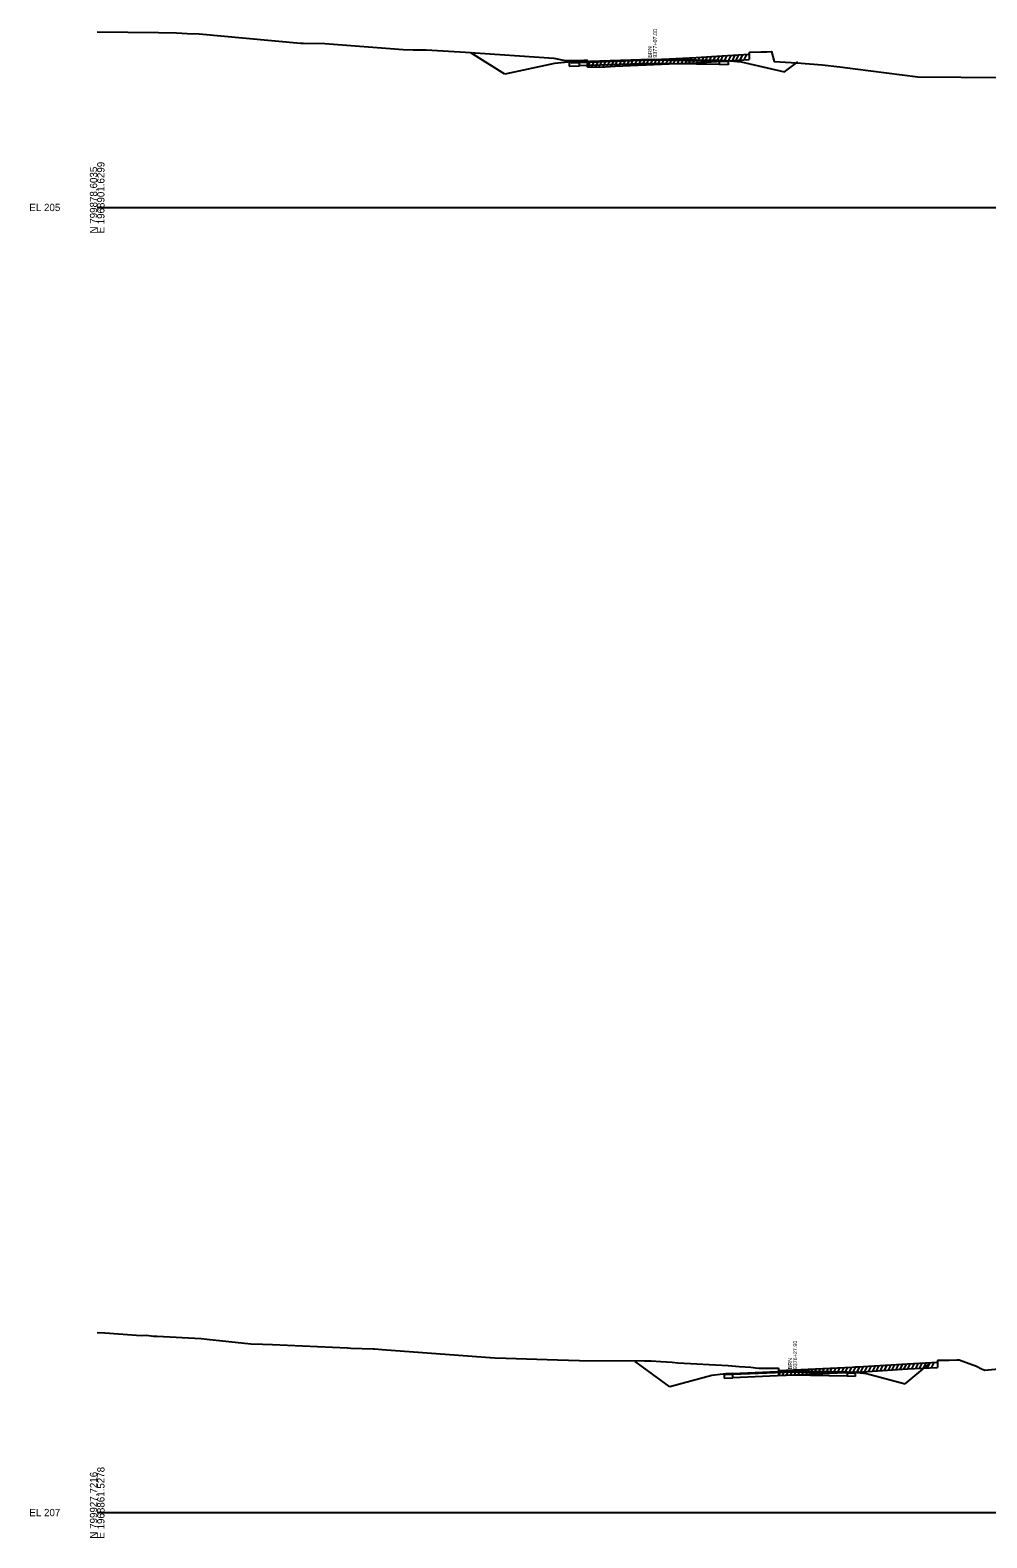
# Model space of a CAD drawing. Extents: x 1017 to 19997, y -1947 to 50737.
# Drawn here: x 13974 to 14341, y 19490 to 20068 of the extents above; entities that cross this region are included whole.
import ezdxf

# ---------------------------------------------------------------- set-up
doc = ezdxf.new("R2010")
doc.units = 0
for name, color, linetype in [('RD_GPK_XS_Cell', 7, 'Continuous'), ('RD_XS_Base', 7, 'Continuous'), ('RD_XS_ExGround', 7, 'Continuous'), ('RD_XS_ExPaveRet', 7, 'Continuous'), ('RD_XS_Greenside', 7, 'Continuous'), ('RD_XS_PaveOvlay', 7, 'Continuous'), ('RD_XS_TieSlope', 7, 'Continuous'), ('RD_XS_TX_Notes', 7, 'Continuous')]:
    doc.layers.add(name, color=color, linetype=linetype)

msp = doc.modelspace()

# ---------------------------------------------------------------- linework, layer by layer
at = {"layer": 'RD_GPK_XS_Cell'}
for p, q in [((14000, 20000), (14600, 20000)), ((14000, 19500), (14600, 19500))]:
    msp.add_line(p, q, dxfattribs=at)
at = {"layer": 'RD_XS_Base'}
for points in [[(14184.78, 20055.53), (14180.81, 20055.42)], [(14180.81, 20055.42), (14180.81, 20054.09)], [(14184.78, 20055.53), (14212.25, 20056.53), (14238.32, 20056.05)], [(14184.78, 20054.2), (14184.78, 20055.53)], [(14238.32, 20054.74), (14212.25, 20055.19), (14184.78, 20054.2)], [(14238.32, 20056.05), (14238.32, 20054.74)], [(14238.32, 20056.05), (14241.14, 20055.99), (14241.84, 20055.98)], [(14241.84, 20054.65), (14238.32, 20054.74)], [(14241.84, 20055.98), (14241.84, 20054.65)], [(14180.81, 20054.09), (14184.78, 20054.2)], [(14243.65, 19552.96), (14240.29, 19552.81)], [(14240.29, 19552.81), (14240.29, 19551.48)], [(14243.65, 19552.96), (14266.37, 19553.97), (14287.44, 19553.54)], [(14243.65, 19551.63), (14243.65, 19552.96)], [(14287.44, 19552.23), (14266.37, 19552.63), (14243.65, 19551.63)], [(14287.44, 19553.54), (14287.44, 19552.23)], [(14287.44, 19553.54), (14289.9, 19553.49), (14290.51, 19553.47)], [(14290.51, 19552.14), (14287.44, 19552.23)], [(14290.51, 19553.47), (14290.51, 19552.14)], [(14240.29, 19551.48), (14243.65, 19551.63)]]:
    msp.add_lwpolyline(points, dxfattribs=at)
at = {"layer": 'RD_XS_ExGround'}
for points in [[(14000, 20067.33), (14023.5, 20067.06), (14030.35, 20066.83), (14034.45, 20066.64), (14039.13, 20066.57), (14057.09, 20064.82), (14077.92, 20062.92), (14079.08, 20062.9), (14087.28, 20062.75), (14117.22, 20060.53), (14121.13, 20060.42), (14126.02, 20060.39), (14141.12, 20059.48), (14174.95, 20057.25), (14179.35, 20056.32), (14186.48, 20056.46), (14187.74, 20056.48), (14187.9, 20055.68), (14194.66, 20055.9), (14198.52, 20056.09), (14219.17, 20056.97), (14229.51, 20057.45), (14235.35, 20057.8), (14249.88, 20058.67), (14250.04, 20059.48), (14254.34, 20059.6), (14256.67, 20059.67), (14258.44, 20059.73), (14259.43, 20055.85), (14261.61, 20055.76), (14268.08, 20055.34), (14277.86, 20054.64), (14284.6, 20053.89), (14290.5, 20053.1), (14314.48, 20050.02), (14347.51, 20049.84)], [(14000, 19568.93), (14002.96, 19568.84), (14016.86, 19567.88), (14018.93, 19567.92), (14021.55, 19567.59), (14023.01, 19567.55), (14039.85, 19566.64), (14042.03, 19566.4), (14058.85, 19564.67), (14063.37, 19564.45), (14067.14, 19564.36), (14095.92, 19563.07), (14097.2, 19562.94), (14105.81, 19562.73), (14106.23, 19562.71), (14109.22, 19562.48), (14145.31, 19559.77), (14152.44, 19559.23), (14156.59, 19559.11), (14176.35, 19558.52), (14184.81, 19558.25), (14209.73, 19558.1), (14212.34, 19558.12), (14216.01, 19557.85), (14220.32, 19557.56), (14222.56, 19557.35), (14241.78, 19556.37), (14246.02, 19555.95), (14250.43, 19555.71), (14252.33, 19555.38), (14253.6, 19555.27), (14254.76, 19555.28), (14261.02, 19555.26), (14261.18, 19554.47), (14289.3, 19555.74), (14290.5, 19555.78), (14291.4, 19555.84), (14310.5, 19557.03), (14322.08, 19557.55), (14322.23, 19558.35), (14326.49, 19558.41), (14329.42, 19558.45), (14330.34, 19558.46), (14337.02, 19556.03), (14338.83, 19555.1), (14340.19, 19554.49), (14346.68, 19555.19)]]:
    msp.add_lwpolyline(points, dxfattribs=at)
at = {"layer": 'RD_XS_ExPaveRet'}
for p, q in [((14187.9, 20053.68), (14188.92, 20055.72)), ((14187.9, 20053.68), (14187.9, 20055.68)), ((14189.4, 20053.73), (14190.42, 20055.76)), ((14190.9, 20053.78), (14191.92, 20055.81)), ((14192.4, 20053.83), (14193.42, 20055.86)), ((14193.9, 20053.88), (14194.92, 20055.92)), ((14195.4, 20053.94), (14196.43, 20055.99)), ((14196.9, 20054.01), (14197.93, 20056.06)), ((14198.4, 20054.08), (14199.43, 20056.13)), ((14198.52, 20054.09), (14219.17, 20054.97)), ((14199.9, 20054.15), (14200.93, 20056.19)), ((14201.4, 20054.21), (14202.43, 20056.25)), ((14202.9, 20054.27), (14203.93, 20056.32)), ((14204.4, 20054.34), (14205.43, 20056.38)), ((14205.9, 20054.4), (14206.93, 20056.45)), ((14207.4, 20054.47), (14208.43, 20056.51)), ((14208.9, 20054.53), (14209.93, 20056.57)), ((14210.4, 20054.59), (14211.43, 20056.64)), ((14211.9, 20054.66), (14212.93, 20056.7)), ((14213.4, 20054.72), (14214.43, 20056.77)), ((14214.9, 20054.79), (14215.93, 20056.83)), ((14216.4, 20054.85), (14217.43, 20056.89)), ((14217.9, 20054.92), (14218.93, 20056.96)), ((14219.17, 20054.97), (14229.51, 20055.45)), ((14219.4, 20054.98), (14220.43, 20057.03)), ((14220.9, 20055.05), (14221.93, 20057.1)), ((14222.4, 20055.12), (14223.43, 20057.17)), ((14223.9, 20055.19), (14224.93, 20057.24)), ((14225.4, 20055.26), (14226.43, 20057.31)), ((14226.9, 20055.33), (14227.93, 20057.38)), ((14228.4, 20055.4), (14229.43, 20057.45)), ((14229.51, 20055.45), (14235.35, 20055.8)), ((14229.9, 20055.48), (14230.93, 20057.54)), ((14231.4, 20055.57), (14232.43, 20057.63)), ((14232.9, 20055.66), (14233.93, 20057.72)), ((14234.4, 20055.75), (14235.43, 20057.81)), ((14235.35, 20055.8), (14249.88, 20056.67)), ((14235.9, 20055.84), (14236.93, 20057.9)), ((14237.4, 20055.93), (14238.43, 20057.99)), ((14238.9, 20056.02), (14239.93, 20058.08)), ((14240.4, 20056.11), (14241.43, 20058.17)), ((14241.9, 20056.19), (14242.93, 20058.26)), ((14243.4, 20056.28), (14244.43, 20058.35)), ((14244.9, 20056.37), (14245.93, 20058.44)), ((14246.4, 20056.46), (14247.43, 20058.53)), ((14247.9, 20056.55), (14248.93, 20058.62)), ((14249.88, 20058.67), (14249.88, 20056.67)), ((14187.9, 20053.68), (14194.66, 20053.9)), ((14194.66, 20053.9), (14198.52, 20054.09)), ((14261.18, 19552.47), (14262.2, 19554.51)), ((14261.18, 19552.47), (14261.18, 19554.47)), ((14261.18, 19552.47), (14289.3, 19553.74)), ((14262.68, 19552.53), (14263.7, 19554.58)), ((14264.18, 19552.6), (14265.2, 19554.65)), ((14265.68, 19552.67), (14266.7, 19554.72)), ((14267.18, 19552.74), (14268.2, 19554.78)), ((14268.68, 19552.8), (14269.7, 19554.85)), ((14270.18, 19552.87), (14271.2, 19554.92)), ((14271.68, 19552.94), (14272.7, 19554.99)), ((14273.18, 19553.01), (14274.2, 19555.05)), ((14274.68, 19553.08), (14275.7, 19555.12)), ((14276.18, 19553.14), (14277.2, 19555.19)), ((14277.68, 19553.21), (14278.7, 19555.26)), ((14279.18, 19553.28), (14280.2, 19555.33)), ((14280.68, 19553.35), (14281.7, 19555.39)), ((14282.18, 19553.41), (14283.2, 19555.46)), ((14283.68, 19553.48), (14284.7, 19555.53)), ((14285.18, 19553.55), (14286.2, 19555.6)), ((14286.68, 19553.62), (14287.7, 19555.66)), ((14288.18, 19553.69), (14289.2, 19555.73)), ((14289.3, 19553.74), (14290.5, 19553.78)), ((14289.68, 19553.75), (14290.7, 19555.79)), ((14290.5, 19553.78), (14291.4, 19553.84)), ((14291.18, 19553.83), (14292.21, 19555.89)), ((14291.4, 19553.84), (14310.5, 19555.03)), ((14292.68, 19553.92), (14293.71, 19555.98)), ((14294.18, 19554.01), (14295.21, 19556.08)), ((14295.68, 19554.11), (14296.71, 19556.17)), ((14297.18, 19554.2), (14298.21, 19556.26)), ((14298.68, 19554.29), (14299.71, 19556.36)), ((14300.18, 19554.39), (14301.21, 19556.45)), ((14301.68, 19554.48), (14302.71, 19556.54)), ((14303.18, 19554.57), (14304.21, 19556.64)), ((14304.68, 19554.66), (14305.71, 19556.73)), ((14306.18, 19554.76), (14307.21, 19556.82)), ((14307.68, 19554.85), (14308.71, 19556.91)), ((14309.18, 19554.94), (14310.21, 19557.01)), ((14310.5, 19555.03), (14322.08, 19555.55)), ((14310.68, 19555.03), (14311.7, 19557.08)), ((14312.18, 19555.1), (14313.2, 19557.15)), ((14313.68, 19555.17), (14314.7, 19557.22)), ((14315.18, 19555.24), (14316.2, 19557.28)), ((14316.68, 19555.31), (14317.7, 19557.35)), ((14318.18, 19555.37), (14319.2, 19557.42)), ((14319.68, 19555.44), (14320.7, 19557.49)), ((14322.08, 19557.55), (14322.08, 19555.55))]:
    msp.add_line(p, q, dxfattribs=at)
at = {"layer": 'RD_XS_Greenside'}
for points in [[(14175.25, 20055.11), (14156.19, 20051.06)], [(14181.6, 20055.76), (14175.25, 20055.11)], [(14241.14, 20056.31), (14246.78, 20055.73)], [(14246.78, 20055.73), (14263.39, 20051.91)], [(14235.59, 19552.44), (14219.46, 19548.19)], [(14240.96, 19553.16), (14235.59, 19552.44)], [(14289.9, 19553.8), (14294.82, 19553.22)], [(14294.82, 19553.22), (14309.6, 19549.37)]]:
    msp.add_lwpolyline(points, dxfattribs=at)
at = {"layer": 'RD_XS_PaveOvlay'}
for points in [[(14184.78, 20055.85), (14181.6, 20055.76)], [(14181.6, 20055.76), (14181.6, 20055.44)], [(14181.6, 20055.44), (14184.78, 20055.53)], [(14184.78, 20055.85), (14212.25, 20056.84), (14238.32, 20056.36)], [(14184.78, 20055.53), (14184.78, 20055.85)], [(14238.32, 20056.36), (14238.32, 20056.05)], [(14238.32, 20056.36), (14241.14, 20056.31)], [(14241.14, 20055.99), (14238.32, 20056.05)], [(14241.14, 20056.31), (14241.14, 20055.99)], [(14243.65, 19553.28), (14240.96, 19553.16)], [(14240.96, 19553.16), (14240.96, 19552.84)], [(14240.96, 19552.84), (14243.65, 19552.96)], [(14243.65, 19553.28), (14266.37, 19554.28), (14287.44, 19553.86)], [(14243.65, 19552.96), (14243.65, 19553.28)], [(14287.44, 19553.86), (14287.44, 19553.54)], [(14287.44, 19553.86), (14289.9, 19553.8)], [(14289.9, 19553.49), (14287.44, 19553.54)], [(14289.9, 19553.8), (14289.9, 19553.49)]]:
    msp.add_lwpolyline(points, dxfattribs=at)
at = {"layer": 'RD_XS_TieSlope'}
for points in [[(14156.19, 20051.06), (14143.23, 20059.18)], [(14263.39, 20051.91), (14268.47, 20055.81)], [(14219.46, 19548.19), (14206.11, 19557.91)], [(14309.6, 19549.37), (14318.66, 19556.83)]]:
    msp.add_lwpolyline(points, dxfattribs=at)

# ---------------------------------------------------------------- texts
at = {"layer": 'RD_GPK_XS_Cell'}
for s, p in [('N 799878.6035', (14000, 19990)), ('E 1968901.6299', (14002.8, 19990)), ('N 799927.7216', (14000, 19490)), ('E 1968861.5278', (14002.8, 19490))]:
    msp.add_text(s, height=2.8, rotation=90, dxfattribs=at).set_placement(p)
for s, p in [('EL 205', (13974, 19998.6)), ('EL 207', (13974, 19498.6))]:
    msp.add_text(s, height=2.8, dxfattribs=at).set_placement(p)
at = {"layer": 'RD_XS_TX_Notes'}
for s, p in [(' 9377+07.00', (14214.54, 20056.79)), (' BRN', (14212.58, 20056.79)), (' 9376+27.90', (14268.22, 19554.29)), (' BRN', (14266.26, 19554.29))]:
    msp.add_text(s, height=1.5, rotation=90, dxfattribs=at).set_placement(p)

doc.saveas('drawing.dxf')
